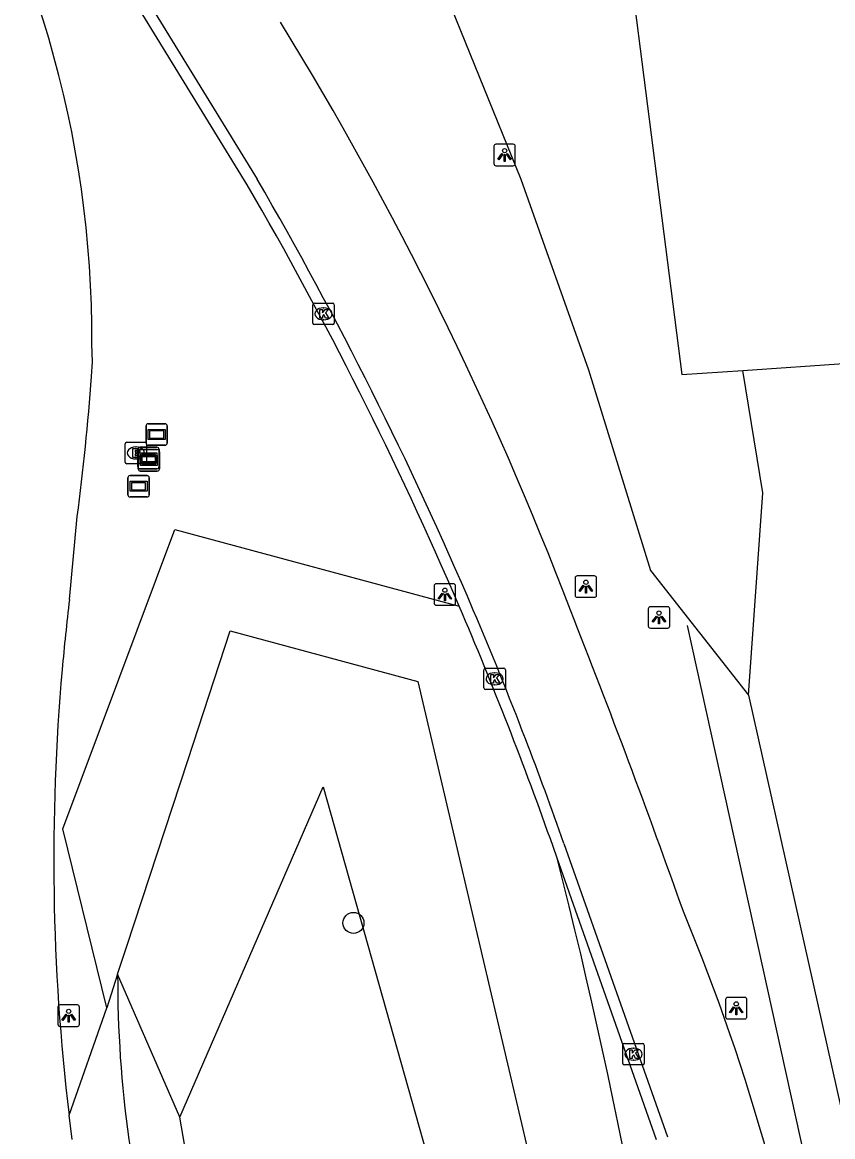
# Model space of a CAD drawing. Extents: x 155018 to 156648, y 383980 to 385733.
# Drawn here: x 155983.2 to 156021, y 384714.6 to 384766.5 of the extents above; entities that cross this region are included whole.
import ezdxf

# ---------------------------------------------------------------- set-up
doc = ezdxf.new("R2010")
doc.units = 0
for name, color, linetype in [('IMGEO_Berm_groen', 7, 'Continuous'), ('IMGEO_Boom', 7, 'Continuous'), ('IMGEO_Brandkraan', 7, 'Continuous'), ('IMGEO_Fietspad_gesloten', 7, 'Continuous'), ('IMGEO_Groenvoorziening', 7, 'Continuous'), ('IMGEO_Hek', 7, 'Continuous'), ('IMGEO_Kolk', 7, 'Continuous'), ('IMGEO_Lichtpunt', 7, 'Continuous'), ('IMGEO_Rijbaan_lokaal_open', 7, 'Continuous'), ('IMGEO_Rijbaan_regionaal_gesloten', 7, 'Continuous'), ('IMGEO_Verklikker', 7, 'Continuous')]:
    doc.layers.add(name, color=color, linetype=linetype)

msp = doc.modelspace()

# ---------------------------------------------------------------- linework, layer by layer
at = {"layer": 'IMGEO_Berm_groen'}
for points in [[(156003.632, 384782.857), (156001.161, 384782.718), (155997.293, 384781.208), (156002.588, 384768.777), (156006.481, 384759.193), (156009.631, 384750.315), (156012.521, 384740.967), (156017.093, 384735.159)], [(155987.179, 384720.593), (155985.138, 384728.923), (155990.36, 384742.868), (156003.608, 384739.292)], [(156017.093, 384735.159), (156022.474, 384711.102), (156024.433, 384703.994), (156033.679, 384678.434)], [(155987.689, 384722.149), (155987.179, 384720.593)], [(155985.423, 384715.585), (155987.179, 384720.593)]]:
    msp.add_lwpolyline(points, dxfattribs=at)
for centre, radius, start, end in [((155744.774, 384660.519), 271.796, 6.53082, 14.27978), ((156041.575, 384721.953), 53.886, 179.7915, 196.1914)]:
    msp.add_arc(centre, radius, start, end, dxfattribs=at)
at = {"layer": 'IMGEO_Boom'}
msp.add_circle((155998.679, 384724.542), 0.489, dxfattribs=at)
at = {"layer": 'IMGEO_Brandkraan'}
for p, q in [((155988.036, 384746.009), (155988.036, 384746.861)), ((155988.111, 384746.935), (155988.963, 384746.935)), ((155988.524, 384746.715), (155988.549, 384746.715)), ((155989.037, 384746.861), (155989.037, 384746.009)), ((155988.963, 384745.935), (155988.111, 384745.935)), ((155988.547, 384746.155), (155988.522, 384746.155))]:
    msp.add_line(p, q, dxfattribs=at)
for points in [[(155988.036, 384746.009), (155988.036, 384746.861)], [(155988.111, 384746.935), (155988.963, 384746.935)], [(155988.384, 384746.635), (155988.384, 384746.235), (155988.597, 384746.235)], [(155988.615, 384746.635), (155988.384, 384746.635)], [(155988.563, 384746.554), (155988.509, 384746.554), (155988.509, 384746.478)], [(155988.509, 384746.478), (155988.562, 384746.478)], [(155989.037, 384746.861), (155989.037, 384746.009)], [(155988.963, 384745.935), (155988.111, 384745.935)], [(155988.571, 384746.402), (155988.509, 384746.402), (155988.509, 384746.321)], [(155988.509, 384746.321), (155988.571, 384746.321)]]:
    msp.add_lwpolyline(points, dxfattribs=at)
for centre, radius, start, end in [((155988.113, 384746.859), 0.0765, 91.552, 178.448), ((155988.113, 384746.859), 0.0765, 91.552, 178.448), ((155988.564, 384746.516), 0.0379, 267.8285, 90.9355), ((155988.619, 384746.49), 0.145, 59.4692, 91.5367), ((155988.644, 384746.537), 0.0922, 285.5137, 58.1501), ((155988.961, 384746.859), 0.0765, 1.552, 88.448), ((155988.961, 384746.859), 0.0765, 1.552, 88.448), ((155988.113, 384746.011), 0.0765, 181.552, 268.448), ((155988.113, 384746.011), 0.0765, 181.552, 268.448), ((155988.572, 384746.361), 0.0404, 269.8759, 90.5077), ((155988.603, 384746.486), 0.251, 268.6676, 293.5347), ((155988.649, 384746.345), 0.105, 301.3115, 78.989), ((155988.961, 384746.011), 0.0765, 271.552, 358.448), ((155988.961, 384746.011), 0.0765, 271.552, 358.448)]:
    msp.add_arc(centre, radius, start, end, dxfattribs=at)
for centre, major_axis, ratio, start_param, end_param in [((155988.523, 384746.435), (-0.387, 0.002), 0.722429, 4.712389, 7.853982), ((155988.548, 384746.435), (-0.39, 0.002), 0.717154, 1.570796, 4.712389)]:
    msp.add_ellipse(centre, major_axis=major_axis, ratio=ratio, start_param=start_param, end_param=end_param, dxfattribs=at)
at = {"layer": 'IMGEO_Fietspad_gesloten'}
for points in [[(155986.465, 384750), (155986.509, 384750.676), (155986.489, 384751.517)], [(155985.446, 384739.606), (155985.807, 384743.468)], [(155985.564, 384714.461), (155985.423, 384715.585)]]:
    msp.add_lwpolyline(points, dxfattribs=at)
for centre, radius, start, end in [((155937.027, 384751.775), 49.463, 359.7015, 33.1228), ((155885.468, 384756.875), 101.23, 352.3895, 356.10594), ((156083.991, 384727.59), 99.275, 173.04776, 174.93971), ((156084.765, 384727.499), 100.054, 174.92727, 186.83884), ((156079.542, 384728.132), 98.455, 183.74068, 205.55373)]:
    msp.add_arc(centre, radius, start, end, dxfattribs=at)
at = {"layer": 'IMGEO_Groenvoorziening'}
for points in [[(156008.821, 384783.03), (156009.921, 384781.778), (156013.976, 384750.086), (156016.818, 384750.283)], [(156016.818, 384750.283), (156021.745, 384750.625), (156021.748, 384758.476), (156030.447, 384757.712), (156030.552, 384757.81)], [(156017.093, 384735.159), (156017.754, 384744.574), (156016.818, 384750.283)], [(155987.689, 384722.149), (155988.117, 384723.455), (155990.955, 384732.109), (155992.934, 384738.144), (156001.683, 384735.791), (156008.741, 384705.668), (156010.498, 384688.9), (156010.997, 384681.694), (156011.771, 384670.519)], [(155990.589, 384715.49), (155997.27, 384730.889), (156004.162, 384706.442), (156006.109, 384696.044), (156005.888, 384688.61), (155998.542, 384689.097), (155993.022, 384702.105)], [(155990.589, 384715.49), (155987.689, 384722.149)], [(155993.022, 384702.105), (155991.983, 384707.382), (155990.589, 384715.49)]]:
    msp.add_lwpolyline(points, dxfattribs=at)
at = {"layer": 'IMGEO_Hek'}
msp.add_lwpolyline([(156029.426, 384680.364), (156022.985, 384699.214), (156021.936, 384702.717), (156019.729, 384713.545), (156014.248, 384738.394)], dxfattribs=at)
at = {"layer": 'IMGEO_Kolk'}
for p, q in [((155996.785, 384752.489), (155996.785, 384753.341)), ((155996.86, 384753.415), (155997.712, 384753.415)), ((155997.786, 384753.341), (155997.786, 384752.489)), ((155997.273, 384753.195), (155997.298, 384753.195)), ((155997.712, 384752.415), (155996.86, 384752.415)), ((155997.296, 384752.635), (155997.271, 384752.635)), ((156004.758, 384735.488), (156004.758, 384736.34)), ((156004.833, 384736.414), (156005.685, 384736.414)), ((156005.246, 384736.194), (156005.271, 384736.194)), ((156005.759, 384736.34), (156005.759, 384735.488)), ((156005.269, 384735.634), (156005.244, 384735.634)), ((156005.685, 384735.414), (156004.833, 384735.414)), ((156011.231, 384718.002), (156011.231, 384718.854)), ((156011.306, 384718.928), (156012.158, 384718.928)), ((156011.719, 384718.708), (156011.744, 384718.708)), ((156012.232, 384718.854), (156012.232, 384718.002)), ((156012.158, 384717.928), (156011.306, 384717.928)), ((156011.742, 384718.148), (156011.717, 384718.148))]:
    msp.add_line(p, q, dxfattribs=at)
for points in [[(155996.785, 384752.489), (155996.785, 384753.341)], [(155996.86, 384753.415), (155997.712, 384753.415)], [(155997.786, 384753.341), (155997.786, 384752.489)], [(155997.106, 384753.115), (155997.229, 384753.115), (155997.229, 384752.964), (155997.359, 384753.115), (155997.523, 384753.115), (155997.377, 384752.964), (155997.53, 384752.715), (155997.378, 384752.715), (155997.293, 384752.879), (155997.229, 384752.812), (155997.229, 384752.715), (155997.106, 384752.715), (155997.106, 384753.115)], [(155997.712, 384752.415), (155996.86, 384752.415)], [(156004.758, 384735.488), (156004.758, 384736.34)], [(156004.833, 384736.414), (156005.685, 384736.414)], [(156005.079, 384736.114), (156005.202, 384736.114), (156005.202, 384735.963), (156005.332, 384736.114), (156005.496, 384736.114), (156005.35, 384735.963), (156005.503, 384735.714), (156005.351, 384735.714), (156005.266, 384735.878), (156005.202, 384735.811), (156005.202, 384735.714), (156005.079, 384735.714), (156005.079, 384736.114)], [(156005.759, 384736.34), (156005.759, 384735.488)], [(156005.685, 384735.414), (156004.833, 384735.414)], [(156011.231, 384718.002), (156011.231, 384718.854)], [(156011.306, 384718.928), (156012.158, 384718.928)], [(156011.552, 384718.628), (156011.675, 384718.628), (156011.675, 384718.477), (156011.805, 384718.628), (156011.969, 384718.628), (156011.823, 384718.477), (156011.976, 384718.228), (156011.824, 384718.228), (156011.739, 384718.392), (156011.675, 384718.325), (156011.675, 384718.228), (156011.552, 384718.228), (156011.552, 384718.628)], [(156012.232, 384718.854), (156012.232, 384718.002)], [(156012.158, 384717.928), (156011.306, 384717.928)]]:
    msp.add_lwpolyline(points, dxfattribs=at)
for centre, start, end in [((155996.862, 384753.339), 91.552, 178.448), ((155996.862, 384753.339), 91.552, 178.448), ((155997.71, 384753.339), 1.552, 88.448), ((155997.71, 384753.339), 1.552, 88.448), ((155996.862, 384752.491), 181.552, 268.448), ((155996.862, 384752.491), 181.552, 268.448), ((155997.71, 384752.491), 271.552, 358.448), ((155997.71, 384752.491), 271.552, 358.448), ((156004.835, 384736.338), 91.552, 178.448), ((156004.835, 384736.338), 91.552, 178.448), ((156005.683, 384736.338), 1.552, 88.448), ((156005.683, 384736.338), 1.552, 88.448), ((156004.835, 384735.49), 181.552, 268.448), ((156004.835, 384735.49), 181.552, 268.448), ((156005.683, 384735.49), 271.552, 358.448), ((156005.683, 384735.49), 271.552, 358.448), ((156011.308, 384718.852), 91.552, 178.448), ((156011.308, 384718.852), 91.552, 178.448), ((156012.156, 384718.852), 1.552, 88.448), ((156012.156, 384718.852), 1.552, 88.448), ((156011.308, 384718.004), 181.552, 268.448), ((156011.308, 384718.004), 181.552, 268.448), ((156012.156, 384718.004), 271.552, 358.448), ((156012.156, 384718.004), 271.552, 358.448)]:
    msp.add_arc(centre, 0.0765, start, end, dxfattribs=at)
for centre, major_axis, ratio, start_param, end_param in [((155997.272, 384752.915), (-0.387, 0.002), 0.722429, 4.712389, 7.853982), ((155997.297, 384752.915), (-0.39, 0.002), 0.717154, 1.570796, 4.712389), ((156005.245, 384735.914), (-0.387, 0.002), 0.722429, 4.712389, 7.853982), ((156005.27, 384735.914), (-0.39, 0.002), 0.717154, 1.570796, 4.712389), ((156011.718, 384718.428), (-0.387, 0.002), 0.722429, 4.712389, 7.853982), ((156011.743, 384718.428), (-0.39, 0.002), 0.717154, 1.570796, 4.712389)]:
    msp.add_ellipse(centre, major_axis=major_axis, ratio=ratio, start_param=start_param, end_param=end_param, dxfattribs=at)
at = {"layer": 'IMGEO_Lichtpunt'}
for p, q in [((156005.225, 384760.719), (156005.225, 384759.912)), ((156005.225, 384760.719), (156005.225, 384759.912)), ((156006.127, 384760.814), (156005.319, 384760.814)), ((156006.127, 384760.814), (156005.319, 384760.814)), ((156006.221, 384759.912), (156006.221, 384760.719)), ((156006.221, 384759.912), (156006.221, 384760.719)), ((156005.319, 384759.818), (156006.127, 384759.818)), ((156005.319, 384759.818), (156006.127, 384759.818)), ((156002.439, 384740.245), (156002.439, 384739.438)), ((156002.439, 384740.245), (156002.439, 384739.438)), ((156003.341, 384740.34), (156002.533, 384740.34)), ((156003.341, 384740.34), (156002.533, 384740.34)), ((156003.435, 384739.438), (156003.435, 384740.245)), ((156003.435, 384739.438), (156003.435, 384740.245)), ((156009.011, 384740.614), (156009.011, 384739.807)), ((156009.011, 384740.614), (156009.011, 384739.807)), ((156009.913, 384740.709), (156009.105, 384740.709)), ((156009.913, 384740.709), (156009.105, 384740.709)), ((156010.007, 384739.807), (156010.007, 384740.614)), ((156010.007, 384739.807), (156010.007, 384740.614)), ((156009.105, 384739.713), (156009.913, 384739.713)), ((156009.105, 384739.713), (156009.913, 384739.713)), ((156002.533, 384739.344), (156003.341, 384739.344)), ((156002.533, 384739.344), (156003.341, 384739.344)), ((156013.322, 384739.271), (156012.514, 384739.271)), ((156013.322, 384739.271), (156012.514, 384739.271)), ((156012.42, 384739.176), (156012.42, 384738.369)), ((156012.42, 384739.176), (156012.42, 384738.369)), ((156013.416, 384738.369), (156013.416, 384739.176)), ((156013.416, 384738.369), (156013.416, 384739.176)), ((156012.514, 384738.275), (156013.322, 384738.275)), ((156012.514, 384738.275), (156013.322, 384738.275)), ((156016.921, 384721.07), (156016.113, 384721.07)), ((156016.921, 384721.07), (156016.113, 384721.07)), ((155984.908, 384720.626), (155984.908, 384719.819)), ((155984.908, 384720.626), (155984.908, 384719.819)), ((155985.81, 384720.721), (155985.002, 384720.721)), ((155985.81, 384720.721), (155985.002, 384720.721)), ((155985.904, 384719.819), (155985.904, 384720.626)), ((155985.904, 384719.819), (155985.904, 384720.626)), ((156016.019, 384720.975), (156016.019, 384720.168)), ((156016.019, 384720.975), (156016.019, 384720.168)), ((156017.015, 384720.168), (156017.015, 384720.975)), ((156017.015, 384720.168), (156017.015, 384720.975)), ((156016.113, 384720.074), (156016.921, 384720.074)), ((156016.113, 384720.074), (156016.921, 384720.074)), ((155985.002, 384719.725), (155985.81, 384719.725)), ((155985.002, 384719.725), (155985.81, 384719.725))]:
    msp.add_line(p, q, dxfattribs=at)
for points in [[(156005.599, 384760.383), (156005.638, 384760.355), (156005.45, 384760.093), (156005.412, 384760.12), (156005.599, 384760.383)], [(156005.701, 384760.335), (156005.748, 384760.335), (156005.748, 384760.013), (156005.701, 384760.013), (156005.701, 384760.335)], [(156005.811, 384760.355), (156005.849, 384760.382), (156006.036, 384760.12), (156005.997, 384760.092), (156005.811, 384760.355)], [(156009.385, 384740.278), (156009.424, 384740.25), (156009.236, 384739.988), (156009.198, 384740.015), (156009.385, 384740.278)], [(156009.487, 384740.23), (156009.534, 384740.23), (156009.534, 384739.908), (156009.487, 384739.908), (156009.487, 384740.23)], [(156009.597, 384740.25), (156009.635, 384740.277), (156009.822, 384740.015), (156009.783, 384739.987), (156009.597, 384740.25)], [(156002.813, 384739.909), (156002.852, 384739.881), (156002.664, 384739.619), (156002.626, 384739.646), (156002.813, 384739.909)], [(156002.915, 384739.861), (156002.962, 384739.861), (156002.962, 384739.539), (156002.915, 384739.539), (156002.915, 384739.861)], [(156003.025, 384739.881), (156003.063, 384739.908), (156003.25, 384739.646), (156003.211, 384739.618), (156003.025, 384739.881)], [(156012.794, 384738.84), (156012.833, 384738.812), (156012.645, 384738.55), (156012.607, 384738.577), (156012.794, 384738.84)], [(156012.896, 384738.792), (156012.943, 384738.792), (156012.943, 384738.47), (156012.896, 384738.47), (156012.896, 384738.792)], [(156013.006, 384738.812), (156013.044, 384738.839), (156013.231, 384738.577), (156013.192, 384738.549), (156013.006, 384738.812)], [(156016.393, 384720.639), (156016.432, 384720.611), (156016.244, 384720.349), (156016.206, 384720.376), (156016.393, 384720.639)], [(156016.495, 384720.591), (156016.542, 384720.591), (156016.542, 384720.269), (156016.495, 384720.269), (156016.495, 384720.591)], [(156016.605, 384720.611), (156016.643, 384720.638), (156016.83, 384720.376), (156016.791, 384720.348), (156016.605, 384720.611)], [(155985.282, 384720.29), (155985.321, 384720.262), (155985.133, 384720), (155985.095, 384720.027), (155985.282, 384720.29)], [(155985.384, 384720.242), (155985.431, 384720.242), (155985.431, 384719.92), (155985.384, 384719.92), (155985.384, 384720.242)], [(155985.494, 384720.262), (155985.532, 384720.289), (155985.719, 384720.027), (155985.68, 384719.999), (155985.494, 384720.262)]]:
    msp.add_lwpolyline(points, dxfattribs=at)
for centre in [(156005.724, 384760.517), (156009.51, 384740.412), (156002.938, 384740.043), (156012.919, 384738.974), (155985.407, 384720.424), (156016.518, 384720.773)]:
    msp.add_circle(centre, 0.0994, dxfattribs=at)
for centre, start, end in [((156005.319, 384760.719), 90, 180), ((156005.319, 384760.719), 90, 180), ((156006.127, 384760.719), 0, 90), ((156006.127, 384760.719), 0, 90), ((156005.319, 384759.912), 180, 270), ((156005.319, 384759.912), 180, 270), ((156006.127, 384759.912), 270, 0), ((156006.127, 384759.912), 270, 360), ((156002.533, 384740.245), 90, 180), ((156002.533, 384740.245), 90, 180), ((156003.341, 384740.245), 0, 90), ((156003.341, 384740.245), 0, 90), ((156009.105, 384740.614), 90, 180), ((156009.105, 384740.614), 90, 180), ((156009.913, 384740.614), 0, 90), ((156009.913, 384740.614), 0, 90), ((156009.105, 384739.807), 180, 270), ((156009.105, 384739.807), 180, 270), ((156009.913, 384739.807), 270, 0), ((156009.913, 384739.807), 270, 360), ((156002.533, 384739.438), 180, 270), ((156002.533, 384739.438), 180, 270), ((156003.341, 384739.438), 270, 0), ((156003.341, 384739.438), 270, 360), ((156012.514, 384739.176), 90, 180), ((156012.514, 384739.176), 90, 180), ((156013.322, 384739.176), 0, 90), ((156013.322, 384739.176), 0, 90), ((156012.514, 384738.369), 180, 270), ((156012.514, 384738.369), 180, 270), ((156013.322, 384738.369), 270, 0), ((156013.322, 384738.369), 270, 360), ((156016.113, 384720.975), 90, 180), ((156016.113, 384720.975), 90, 180), ((156016.921, 384720.975), 0, 90), ((156016.921, 384720.975), 0, 90), ((155985.002, 384720.626), 90, 180), ((155985.002, 384720.626), 90, 180), ((155985.81, 384720.626), 0, 90), ((155985.81, 384720.626), 0, 90), ((156016.113, 384720.168), 180, 270), ((156016.113, 384720.168), 180, 270), ((156016.921, 384720.168), 270, 0), ((156016.921, 384720.168), 270, 360), ((155985.002, 384719.819), 180, 270), ((155985.002, 384719.819), 180, 270), ((155985.81, 384719.819), 270, 0), ((155985.81, 384719.819), 270, 360)]:
    msp.add_arc(centre, 0.0946, start, end, dxfattribs=at)
at = {"layer": 'IMGEO_Rijbaan_lokaal_open'}
for points in [[(155993.726, 384758.93), (155975.592, 384788.442), (155976.026, 384788.73)], [(156008.172, 384727.559), (156007.981, 384728.1)], [(156012.797, 384714.434), (156008.172, 384727.559)]]:
    msp.add_lwpolyline(points, dxfattribs=at)
for centre, radius, start, end in [((155836.78, 384667.648), 181.561, 23.24097, 30.18285), ((155836.481, 384667.541), 181.878, 19.44885, 23.23486)]:
    msp.add_arc(centre, radius, start, end, dxfattribs=at)
at = {"layer": 'IMGEO_Rijbaan_regionaal_gesloten'}
for points in [[(155976.026, 384788.73), (155994.191, 384759.185)], [(156008.487, 384728.25), (156013.318, 384714.584)]]:
    msp.add_lwpolyline(points, dxfattribs=at)
for centre, radius, start, end in [((155854.879, 384680.191), 164.809, 20.94705, 31.57893), ((155837.684, 384668.081), 181.092, 23.09486, 30.20412), ((155839.171, 384668.718), 179.475, 21.02849, 23.094), ((155597.24, 384576.858), 442.385, 19.56445, 21.51649), ((155842.573, 384669.883), 175.881, 19.38127, 21.07172), ((155924.61, 384687.74), 96.921, 8.4069, 22.60753)]:
    msp.add_arc(centre, radius, start, end, dxfattribs=at)
at = {"layer": 'IMGEO_Verklikker'}
for p, q in [((155989.011, 384746.895), (155989.011, 384747.695)), ((155989.011, 384747.695), (155989.011, 384746.895)), ((155989.111, 384747.795), (155989.901, 384747.795)), ((155989.901, 384747.795), (155989.111, 384747.795)), ((155990.001, 384747.695), (155990.001, 384746.895)), ((155990.001, 384746.895), (155990.001, 384747.695)), ((155988.63, 384745.802), (155988.63, 384746.602)), ((155988.63, 384746.602), (155988.63, 384745.802)), ((155988.645, 384745.69), (155988.645, 384746.49)), ((155988.645, 384746.49), (155988.645, 384745.69)), ((155988.73, 384746.702), (155989.52, 384746.702)), ((155989.52, 384746.702), (155988.73, 384746.702)), ((155988.745, 384746.59), (155989.535, 384746.59)), ((155989.535, 384746.59), (155988.745, 384746.59)), ((155989.901, 384746.795), (155989.111, 384746.795)), ((155989.111, 384746.795), (155989.901, 384746.795)), ((155989.62, 384746.602), (155989.62, 384745.802)), ((155989.62, 384745.802), (155989.62, 384746.602)), ((155989.635, 384746.49), (155989.635, 384745.69)), ((155989.635, 384745.69), (155989.635, 384746.49)), ((155989.52, 384745.702), (155988.73, 384745.702)), ((155988.73, 384745.702), (155989.52, 384745.702)), ((155989.535, 384745.59), (155988.745, 384745.59)), ((155988.745, 384745.59), (155989.535, 384745.59)), ((155988.17, 384744.484), (155988.17, 384745.284)), ((155988.17, 384745.284), (155988.17, 384744.484)), ((155988.27, 384745.384), (155989.06, 384745.384)), ((155989.06, 384745.384), (155988.27, 384745.384)), ((155989.16, 384745.284), (155989.16, 384744.484)), ((155989.16, 384744.484), (155989.16, 384745.284)), ((155989.06, 384744.384), (155988.27, 384744.384)), ((155988.27, 384744.384), (155989.06, 384744.384))]:
    msp.add_line(p, q, dxfattribs=at)
for points in [[(155989.112, 384747.527), (155989.9, 384747.527), (155989.9, 384747.063), (155989.112, 384747.063), (155989.112, 384747.527)], [(155989.177, 384747.462), (155989.177, 384747.128), (155989.835, 384747.128), (155989.835, 384747.462), (155989.177, 384747.462)], [(155988.731, 384746.434), (155989.519, 384746.434), (155989.519, 384745.97), (155988.731, 384745.97), (155988.731, 384746.434)], [(155988.746, 384746.322), (155989.534, 384746.322), (155989.534, 384745.858), (155988.746, 384745.858), (155988.746, 384746.322)], [(155988.796, 384746.369), (155988.796, 384746.035), (155989.454, 384746.035), (155989.454, 384746.369), (155988.796, 384746.369)], [(155988.811, 384746.257), (155988.811, 384745.923), (155989.469, 384745.923), (155989.469, 384746.257), (155988.811, 384746.257)], [(155988.271, 384745.116), (155989.059, 384745.116), (155989.059, 384744.652), (155988.271, 384744.652), (155988.271, 384745.116)], [(155988.336, 384745.051), (155988.336, 384744.717), (155988.994, 384744.717), (155988.994, 384745.051), (155988.336, 384745.051)]]:
    msp.add_lwpolyline(points, dxfattribs=at)
for centre, start, end in [((155989.111, 384747.695), 90, 180), ((155989.111, 384747.695), 90, 180), ((155989.901, 384747.695), 0, 90), ((155989.901, 384747.695), 360, 90), ((155988.73, 384746.602), 90, 180), ((155988.73, 384746.602), 90, 180), ((155988.745, 384746.49), 90, 180), ((155988.745, 384746.49), 90, 180), ((155989.111, 384746.895), 180, 270), ((155989.111, 384746.895), 180, 270), ((155989.52, 384746.602), 0, 90), ((155989.52, 384746.602), 360, 90), ((155989.535, 384746.49), 0, 90), ((155989.535, 384746.49), 360, 90), ((155989.901, 384746.895), 270, 0), ((155989.901, 384746.895), 270, 0), ((155988.73, 384745.802), 180, 270), ((155988.73, 384745.802), 180, 270), ((155988.745, 384745.69), 180, 270), ((155988.745, 384745.69), 180, 270), ((155989.52, 384745.802), 270, 0), ((155989.52, 384745.802), 270, 0), ((155989.535, 384745.69), 270, 0), ((155989.535, 384745.69), 270, 0), ((155988.27, 384745.284), 90, 180), ((155988.27, 384745.284), 90, 180), ((155989.06, 384745.284), 0, 90), ((155989.06, 384745.284), 360, 90), ((155988.27, 384744.484), 180, 270), ((155988.27, 384744.484), 180, 270), ((155989.06, 384744.484), 270, 0), ((155989.06, 384744.484), 270, 0)]:
    msp.add_arc(centre, 0.1, start, end, dxfattribs=at)

doc.saveas('drawing.dxf')
